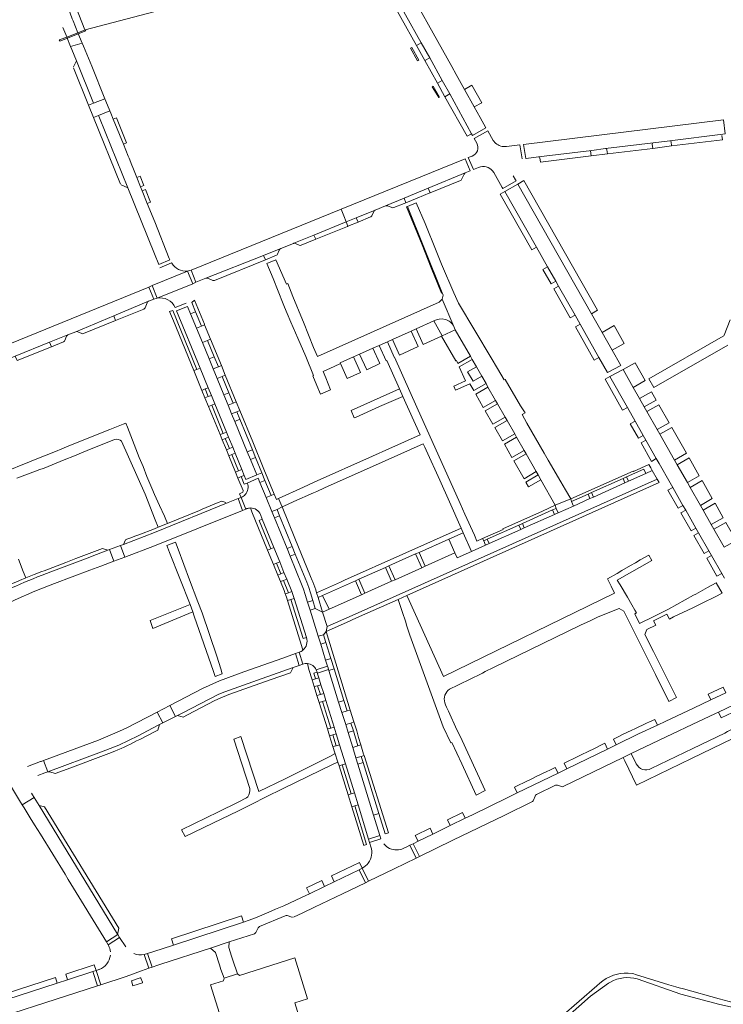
# Model space of a CAD drawing. Header units: metres. Extents: x 166325 to 190320, y 381923 to 404576.
# Tile 760 of 1056: x 175951 to 176207, y 395714 to 396072. Entities that reach past the tile are written whole.
import ezdxf

# ---------------------------------------------------------------- set-up
doc = ezdxf.new("R2010")
doc.units = ezdxf.units.M
for name, color, linetype, lineweight in [('B-WE-VH-VERHARDING_ASFALT-GV', 8, 'Continuous', 18), ('B-WE-VH-VERHARDING_BETONSTRAATSTEEN-GV', 8, 'Continuous', 18), ('B-WE-VH-VERHARDING_GESLOTEN-GV', 8, 'Continuous', 18), ('B-WE-VH-VERHARDING_HALFVERHARDING-GV', 8, 'Continuous', 18), ('B-WE-VH-VERHARDING_STRAATBAKSTEEN-GV', 8, 'Continuous', 18)]:
    doc.layers.add(name, color=color, linetype=linetype, lineweight=lineweight)

msp = doc.modelspace()

# ---------------------------------------------------------------- linework, layer by layer
at = {"layer": 'B-WE-VH-VERHARDING_ASFALT-GV', "flags": 128}
msp.add_lwpolyline([(176006.844, 396080.504), (175996.864, 396080.421), (175996.835, 396084.02), (175996.725, 396084.019), (175984.384, 396083.94), (175979.866, 396079.557), (175971.396, 396076.333), (175974.691, 396068.039), (175974.723, 396067.959), (175974.833, 396068.01), (175997.438, 396073.939), (176006.697, 396076.368)], close=True, dxfattribs=at)
at = {"layer": 'B-WE-VH-VERHARDING_BETONSTRAATSTEEN-GV', "flags": 128}
for points in [[(175976.019, 396040.657), (175977.823, 396041.375), (175971.578, 396056.782), (175970.585, 396054.577)], [(175970.577, 396054.185), (175976.019, 396040.657)], [(175990.275, 396010.659), (175979.986, 396036.04), (175979.648, 396036.873), (175977.832, 396036.15), (175987.577, 396011.926)], [(176206.363, 396030.056), (176187.149, 396027.701)], [(176181.089, 396027.001), (176163.798, 396024.862)], [(176180.917, 396024.942), (176180.701, 396026.48)], [(176187.593, 396027.318), (176187.777, 396025.808), (176206.25, 396028.064)], [(176206.25, 396028.064), (176206.01, 396029.572)], [(176158.359, 396024.03), (176158.434, 396024.017), (176158.784, 396024.214), (176139.444, 396021.877)], [(176139.905, 396021.495), (176140.093, 396019.945), (176158.55, 396022.206), (176158.359, 396024.03)], [(176164.259, 396024.469), (176164.44, 396022.958), (176180.917, 396024.942)], [(176111.508, 396013.655), (176112.412, 396015.616), (176112.829, 396016.056), (176099.307, 396010.457), (176100.067, 396008.762), (176111.069, 396013.226)], [(175987.851, 396011.649), (175990.275, 396010.659)], [(176090.606, 396006.854), (176083.888, 396004.072)], [(176086.832, 396003.404), (176090.579, 396004.926), (176091.259, 396005.201), (176090.606, 396006.854)], [(176080.124, 396002.506), (176073.258, 395999.713), (176073.897, 395998.163), (176078.463, 396000.023), (176078.562, 396000.063), (176078.91, 396000.467)], [(176078.91, 396000.467), (176079.58, 396001.959)], [(176084.666, 396004.049), (176086.169, 396003.415)], [(176058.516, 395991.9), (176057.876, 395993.455), (176050.588, 395990.49), (176051.217, 395990.407), (176052.526, 395989.782)], [(176053.177, 395989.734), (176058.516, 395991.9)], [(176045.805, 395988.545), (176039.585, 395986.085), (176040.217, 395984.477), (176040.28, 395984.503), (176044.212, 395986.098)], [(176044.674, 395986.562), (176045.258, 395988.018)], [(176040.217, 395984.477), (176039.585, 395986.085), (176018.579, 395977.778)], [(176021.8, 395976.96), (176040.217, 395984.477)], [(176108.701, 395960.289), (176104.407, 395970.148), (176103.291, 395969.076), (176059.14, 395949.351), (176057.723, 395952.585), (176054.021, 395961.843), (176053.673, 395962.698), (176050.223, 395971.173), (176048.338, 395975.804), (176047.879, 395975.607), (176044.068, 395984.474), (176040.747, 395983.13), (176042.996, 395977.71), (176044.819, 395973.074), (176046.631, 395968.464), (176047.169, 395967.222), (176048.158, 395964.935), (176049.528, 395961.771), (176052.006, 395956.045), (176054.922, 395949.308), (176057.742, 395942.425), (176057.518, 395942.347), (176058.953, 395938.75), (176060.253, 395935.697), (176063.938, 395937.259), (176062.151, 395941.608), (176061.195, 395943.936), (176065.264, 395945.756), (176067.532, 395946.782)], [(176019.361, 395977.762), (176021.177, 395976.974)], [(175997.801, 395969.407), (175985.17, 395964.124), (175985.845, 395962.4), (175996.078, 395966.566)], [(175996.528, 395967.026), (175997.255, 395968.853)], [(175985.845, 395962.4), (175985.17, 395964.124), (175971.35, 395958.345)], [(175974.146, 395957.637), (175985.845, 395962.4)], [(176067.532, 395946.782), (176067.39, 395947.043), (176072.198, 395949.224), (176074.47, 395950.206), (176079.277, 395952.348), (176081.552, 395953.342), (176084.535, 395954.683), (176086.372, 395955.483), (176093.207, 395958.578), (176095.015, 395959.39), (176101.429, 395962.245)], [(176209.067, 395962.686), (176206.902, 395957.104), (176206.749, 395956.874), (176206.534, 395956.684), (176179.44, 395941.205), (176181.261, 395938.063), (176208.143, 395953.483)], [(175972.138, 395958.341), (175973.562, 395957.672)], [(175968.519, 395957.193), (175961.869, 395954.493), (175962.494, 395952.901), (175966.967, 395954.714)], [(175967.423, 395955.171), (175968.014, 395956.681)], [(175989.912, 395882.932), (175989.41, 395882.741), (175988.722, 395881.084), (175999.99, 395885.344), (176026.722, 395896.263)], [(176025.914, 395896.292), (176024.401, 395896.799), (176023.076, 395896.254), (176017.263, 395893.863), (176016.251, 395893.447), (176004.692, 395888.692), (176001.338, 395887.312), (175999.959, 395886.745), (175994.252, 395884.579), (175993.182, 395884.173), (175990.974, 395883.335), (175989.912, 395882.932)], [(175978.908, 395877.373), (175983.047, 395878.938), (175981.104, 395879.59), (175971.432, 395875.919), (175967.767, 395874.528), (175959.864, 395871.529), (175958.992, 395871.198), (175956.309, 395870.18), (175953.17, 395868.873), (175950.965, 395867.955), (175950.174, 395867.625), (175948.029, 395866.732), (175942.098, 395863.973), (175936.214, 395861.114), (175932.259, 395859.286), (175925.337, 395856.086), (175925.974, 395854.827), (175937.07, 395860.118)], [(175962.348, 395871.112), (175974.892, 395875.855), (175978.908, 395877.373)], [(176182.258, 395839.98), (176181.164, 395842.169), (176178.1, 395848.302), (176178.72, 395850.16), (176182.068, 395851.698), (176181.242, 395853.356), (176186.038, 395855.736), (176186.955, 395853.959), (176188.496, 395854.712), (176195.429, 395858.091), (176199.076, 395859.839), (176203.546, 395861.982), (176206.158, 395863.326), (176204, 395867.091), (176200.862, 395865.45), (176196.607, 395863.047), (176195.767, 395862.574), (176186.595, 395857.499), (176181.351, 395854.933), (176176.159, 395852.306), (176174.359, 395855.864), (176174.972, 395856.174), (176174.388, 395857.224), (176173.35, 395859.089), (176171.751, 395861.907), (176169.094, 395866.37), (176168.033, 395868.077), (176180.568, 395875.26), (176179.458, 395877.196), (176176.362, 395875.422), (176174.617, 395874.409), (176172.872, 395873.396), (176169.742, 395871.59), (176167.974, 395870.557), (176164.497, 395868.583), (176165.765, 395865.95), (176167.065, 395863.367), (176104.978, 395833.051), (176096.397, 395851.813), (176092.444, 395860.664), (176091.626, 395862.488), (176088.453, 395861.01), (176090.022, 395856.327), (176091.101, 395853.15), (176091.646, 395851.369), (176092.658, 395848.055), (176104.752, 395814.81), (176107.576, 395808.939), (176107.948, 395809.124), (176111.547, 395801.399), (176116.774, 395789.999), (176120.061, 395791.647), (176110.914, 395811.429), (176109.819, 395813.762), (176106.696, 395820.451)], [(176123.055, 395836.37), (176154.704, 395851.697), (176158.14, 395853.329), (176161.154, 395854.815), (176168.719, 395857.762), (176170.429, 395856.782), (176181.881, 395833.839), (176186.718, 395824.039), (176189.526, 395825.405), (176186.223, 395832.044), (176183.079, 395838.337), (176182.258, 395839.98)], [(176001.829, 395815.621), (176001.074, 395815.234), (175994.049, 395811.546), (175986.948, 395808.194), (175983.86, 395806.888), (175980.73, 395805.688), (175961.241, 395798.488), (175961.627, 395798.486), (175961.914, 395798.446), (175963.927, 395797.866), (175968.187, 395799.448), (175983.341, 395805.072), (175985.501, 395805.931)], [(175994.581, 395810.249), (176000.431, 395813.195), (176001.189, 395813.589), (176001.829, 395815.621)]]:
    msp.add_lwpolyline(points, dxfattribs=at)
for points in [[(175983.742, 396038.553), (175982.312, 396042.094), (175981.946, 396042.998), (175977.823, 396041.375), (175976.019, 396040.657), (175977.832, 396036.15), (175979.648, 396036.873)], [(176100.016, 396008.741), (176100.067, 396008.762), (176099.307, 396010.457), (176094.43, 396008.437), (176090.606, 396006.854), (176091.259, 396005.201), (176095.332, 396006.847)], [(176098.237, 395997.599), (176095.045, 396005.195), (176091.791, 396003.852), (176104.451, 395972.407), (176104.78, 395971.59), (176104.407, 395970.148), (176108.701, 395960.289), (176109.209, 395958.988), (176114.682, 395949.472), (176115.379, 395948.242), (176116.911, 395945.582), (176118.866, 395942.202), (176120.361, 395939.489), (176121.072, 395938.253), (176123.838, 395933.395), (176124.544, 395932.154), (176127.297, 395927.303), (176127.99, 395926.096), (176130.768, 395921.235), (176131.472, 395920.021), (176134.247, 395915.153), (176134.93, 395913.958), (176138.6, 395907.504), (176139.294, 395906.3), (176140.272, 395904.587), (176145.528, 395895.362), (176151.131, 395897.575), (176149.219, 395900.878), (176147.554, 395903.77), (176142.96, 395911.656), (176141.486, 395914.218), (176135.208, 395925.171), (176133.457, 395928.236), (176134.561, 395928.838), (176132.868, 395931.383), (176127.263, 395941.018), (176126.917, 395940.817), (176124.488, 395944.987), (176122.239, 395948.85), (176110.324, 395968.763), (176108.665, 395972.452), (176104.245, 395982.935), (176102.307, 395987.692)], [(176104.451, 395972.407), (176091.791, 396003.852), (176091.536, 396003.746), (176097.154, 395989.847), (176100.453, 395981.583), (176104.161, 395972.292)], [(176070.048, 395996.599), (176070.216, 395996.667), (176069.587, 395998.219), (176057.876, 395993.455), (176058.516, 395991.9), (176058.583, 395991.927)], [(176073.897, 395998.163), (176073.258, 395999.713), (176069.587, 395998.219), (176070.216, 395996.667)], [(176112.657, 395892.095), (176110.932, 395895.953), (176095.295, 395930.883), (176092.72, 395936.655), (176087.142, 395949.108), (176087.047, 395949.067), (176084.535, 395954.683), (176081.552, 395953.342), (176084.083, 395947.738), (176084.339, 395947.853), (176088.881, 395937.604), (176090.121, 395934.863), (176096.389, 395920.877), (176085.032, 395915.758), (176079.163, 395913.128), (176057.981, 395903.637), (176054.13, 395901.917), (176045.012, 395897.752), (176046.326, 395894.686), (176048.254, 395895.551), (176050.613, 395896.611), (176057.737, 395899.809), (176058.936, 395900.347), (176061.699, 395901.585), (176083.742, 395911.461), (176097.59, 395917.665), (176098.179, 395916.351), (176098.667, 395915.263), (176103.534, 395904.405), (176107.04, 395896.583), (176111.336, 395886.999), (176112.084, 395885.322), (176115.147, 395878.501), (176120.214, 395880.758), (176119.573, 395882.349), (176119.144, 395883.175), (176117.081, 395882.249), (176116.125, 395884.385)], [(175962.494, 395952.901), (175961.869, 395954.493), (175949.412, 395949.436), (175950.057, 395947.859)], [(176090.121, 395934.863), (176088.881, 395937.604), (176071.36, 395929.749), (176072.535, 395927.003), (176072.994, 395927.209), (176081.703, 395931.121)], [(176028.381, 395916.36), (176027.191, 395915.865), (176026.063, 395915.409), (176026.951, 395913.253), (176028.077, 395913.742), (176029.25, 395914.221)], [(176031.669, 395908.305), (176030.495, 395907.825), (176029.392, 395907.329), (176030.281, 395905.173), (176031.375, 395905.694), (176032.553, 395906.164)], [(175989.168, 395876.485), (175987.595, 395880.658), (175983.643, 395879.164), (175985.216, 395874.994)], [(176043.346, 395879.898), (176042.188, 395879.424), (176041.016, 395879.039), (176043.158, 395873.799), (176044.303, 395874.258), (176045.427, 395874.713)], [(176046.99, 395870.86), (176045.867, 395870.404), (176044.752, 395869.902), (176045.696, 395867.595), (176046.845, 395868.018), (176048.024, 395868.494)], [(176049.848, 395863.977), (176048.668, 395863.5), (176047.472, 395863.156), (176047.595, 395862.83), (176048.049, 395861.49), (176048.293, 395860.709), (176049.454, 395861.05), (176050.664, 395861.431)], [(176063.014, 395836.175), (176062.805, 395836.85), (176058.699, 395835.471), (176058.892, 395834.93), (176058.996, 395834.657), (176059.12, 395834.271), (176063.19, 395835.608)], [(176026.994, 395826.523), (176042.024, 395831.837), (176049.39, 395834.443), (176050.268, 395836.357), (176039.113, 395832.395), (176025.526, 395827.546), (176023.328, 395826.638), (176009.973, 395819.794), (176008.367, 395818.971), (176010.338, 395818.349), (176011.929, 395819.177), (176021.836, 395824.332), (176023.769, 395825.21)], [(176059.646, 395832.627), (176058.458, 395832.247), (176057.185, 395831.908), (176057.948, 395829.459), (176059.207, 395829.733), (176060.412, 395830.117)], [(176061.441, 395826.891), (176060.235, 395826.507), (176058.964, 395826.2), (176059.772, 395823.606), (176060.987, 395824.008), (176062.192, 395824.382)], [(176005.473, 395822.528), (176000.938, 395820.168), (176002.981, 395816.211), (176007.6, 395818.578)], [(176071.079, 395820.897), (176069.918, 395820.578), (176068.015, 395820.011), (176069.389, 395815.592), (176071.286, 395816.184), (176072.388, 395816.67)], [(176065.203, 395814.699), (176063.997, 395814.324), (176062.754, 395814.04), (176063.547, 395811.497), (176064.752, 395811.842), (176065.94, 395812.214)], [(176067.18, 395808.266), (176065.992, 395807.893), (176064.758, 395807.611), (176065.445, 395805.406), (176066.554, 395802.015), (176066.981, 395800.646), (176068.095, 395801.047), (176069.286, 395801.416)], [(176074.879, 395808.203), (176073.837, 395807.899), (176071.997, 395807.285), (176073.127, 395803.484), (176075.021, 395804.055), (176076.064, 395804.404), (176075.912, 395804.888)], [(176072.576, 395790.782), (176071.386, 395790.414), (176070.283, 395790.048), (176071.625, 395785.74), (176072.738, 395786.071), (176073.897, 395786.425)], [(175958.086, 395786.219), (175986.516, 395739.495), (175986.591, 395739.809), (175987.038, 395741.68), (175959.957, 395785.772)], [(176078.072, 395772.821), (176082.204, 395774.1), (176081.815, 395775.32), (176077.723, 395774.047)], [(176095.037, 395767.101), (176096.174, 395767.673), (176093.913, 395772.356), (176092.743, 395771.814)], [(176074.286, 395762.842), (176076.561, 395758.177), (176077.707, 395758.704), (176075.394, 395763.418)], [(175982.616, 395736.444), (175983.115, 395735.616), (175987.298, 395738.297), (175986.605, 395739.349), (175982.465, 395736.694)], [(176023.563, 395728.299), (176024.099, 395726.698), (176025.225, 395723.515), (176030.145, 395725.035), (176028.386, 395730.005), (176027.889, 395731.482), (176026.924, 395734.68), (176027.096, 395736.637), (176020.25, 395734.422), (176022.107, 395732.859)], [(175997.894, 395727.077), (175999.097, 395727.5), (175997.461, 395732.443), (175996.258, 395732.058)], [(176025.536, 395704.512), (176026.451, 395701.624), (176027.795, 395697.384), (176028.08, 395696.485), (176032.795, 395697.975), (176033.435, 395696.06), (176031.175, 395691.385), (176041.493, 395686.348), (176044.05, 395685.099), (176044.11, 395685.07), (176052.554, 395702.44), (176053.16, 395703.686), (176053.845, 395705.095), (176050.95, 395714.52), (176055.56, 395716.005), (176050.915, 395730.84), (176030.855, 395724.495), (176030.145, 395725.035), (176025.225, 395723.515), (176025.01, 395722.535), (176020.3, 395721.03)], [(175978.751, 395726.281), (175977.55, 395725.873), (175979.203, 395720.738), (175980.416, 395721.111)], [(175992.128, 395720.754), (175995.618, 395721.796), (175995.552, 395721.992), (175994.98, 395723.471), (175994.912, 395723.647), (175994.73, 395723.588), (175991.555, 395722.562), (175991.58, 395722.481)]]:
    msp.add_lwpolyline(points, close=True, dxfattribs=at)
at = {"layer": 'B-WE-VH-VERHARDING_BETONSTRAATSTEEN-GV'}
for points in [[(176139.444, 396021.877, -0.3949951), (176139.905, 396021.495)], [(176111.069, 396013.226, 0.1889416), (176111.508, 396013.655)], [(176079.58, 396001.959, -0.2007343), (176080.124, 396002.506)], [(176083.888, 396004.072, -0.1632484), (176084.666, 396004.049)], [(176086.169, 396003.415, 0.2006234), (176086.832, 396003.404)], [(176045.258, 395988.018, -0.1769168), (176045.805, 395988.545)], [(176052.526, 395989.782, 0.230408), (176053.177, 395989.734)], [(176044.212, 395986.098, 0.1727854), (176044.674, 395986.562)], [(176018.579, 395977.778, -0.1738927), (176019.361, 395977.762)], [(176021.177, 395976.974, 0.1926274), (176021.8, 395976.96)], [(175997.255, 395968.853, -0.1945484), (175997.801, 395969.407)], [(175996.078, 395966.566, 0.1956049), (175996.528, 395967.026)], [(176101.429, 395962.245, -0.4241088), (176108.701, 395960.289)], [(175971.35, 395958.345, -0.1649705), (175972.138, 395958.341)], [(175966.967, 395954.714, 0.2004392), (175967.423, 395955.171)], [(175968.014, 395956.681, -0.1897716), (175968.519, 395957.193)], [(175973.562, 395957.672, 0.2072686), (175974.146, 395957.637)], [(176107.098, 395828.477, 0.0083153), (176123.055, 395836.37)], [(176105.379, 395823.522, -0.3174128), (176107.098, 395828.477)], [(176106.696, 395820.451, -0.0277429), (176105.379, 395823.522)], [(175985.501, 395805.931, 0.0268708), (175994.581, 395810.249)]]:
    msp.add_lwpolyline(points, format="xyb", dxfattribs=at)
at = {"layer": 'B-WE-VH-VERHARDING_GESLOTEN-GV', "flags": 128}
for points in [[(175988.021, 395918.535), (175996.551, 395899.364), (176000.256, 395890.052), (176001.338, 395887.312), (176004.692, 395888.692), (176003.817, 395890.767), (176003.548, 395891.358), (176001.783, 395895.238), (176000.007, 395899.146), (175999.025, 395901.475), (175997.227, 395905.771), (175995.8, 395909.4), (175994.383, 395912.647), (175990.105, 395923.684), (175989.495, 395925.119), (175988.612, 395924.771), (175983.743, 395922.786), (175968.894, 395916.882), (175966.288, 395915.81), (175964.002, 395914.837), (175960.63, 395913.476), (175959.677, 395913.094), (175939.742, 395905.112)], [(175970.959, 395913.307), (175973.445, 395914.342), (175975.548, 395915.163), (175985.47, 395919.229)], [(175949.997, 395905.086), (175957.686, 395908.004), (175957.994, 395908.121), (175959.85, 395908.825), (175967.131, 395911.762), (175970.959, 395913.307)], [(175950.965, 395867.955), (175953.17, 395868.873), (175952.26, 395871.202), (175950.537, 395875.732)], [(176066.554, 395802.015), (176065.445, 395805.406), (176065.554, 395805.056), (176063.597, 395804.074), (176047.362, 395795.894), (176037.827, 395791.344), (176031.347, 395811.336), (176028.826, 395810.36), (176034.595, 395792.423)], [(176033.838, 395789.353), (176033.328, 395788.956), (176030.287, 395787.454), (176023.16, 395783.946), (176009.808, 395777.403), (176011.062, 395774.96), (176024.466, 395781.327), (176030.195, 395784.199), (176035.516, 395786.866), (176040.276, 395789.252), (176046.672, 395792.447), (176064.891, 395801.238), (176066.554, 395802.015)]]:
    msp.add_lwpolyline(points, dxfattribs=at)
at = {"layer": 'B-WE-VH-VERHARDING_GESLOTEN-GV'}
for points in [[(175985.47, 395919.229, -0.2555486), (175988.021, 395918.535)], [(176034.595, 395792.423, -0.1728935), (176033.838, 395789.353)]]:
    msp.add_lwpolyline(points, format="xyb", dxfattribs=at)
at = {"layer": 'B-WE-VH-VERHARDING_GESLOTEN-GV', "flags": 128}
for points in [[(176015.73, 395860.25), (176012.676, 395868.223), (176008.564, 395879.363), (176007.623, 395881.911), (176004.483, 395880.619), (176004.685, 395880.019), (176005.437, 395878.123), (176012.951, 395859.185), (176013.864, 395856.567), (176014.394, 395855.057), (176021.382, 395834.953), (176022.039, 395833.064), (176024.582, 395834.113), (176024.027, 395835.873), (176022.56, 395840.526), (176017.294, 395856.168)], [(176012.951, 395859.185), (175998.432, 395853.372), (175999.403, 395850.539), (176013.864, 395856.567)]]:
    msp.add_lwpolyline(points, close=True, dxfattribs=at)
at = {"layer": 'B-WE-VH-VERHARDING_HALFVERHARDING-GV', "flags": 128}
for points in [[(176164.024, 395723.362), (176162.81, 395722.585), (176161.679, 395721.693), (176160.64, 395720.695), (176147.723, 395709.549), (176142.256, 395704.77), (176139.428, 395702.061)], [(176140.8, 395700.739), (176140.893, 395700.851), (176143.49, 395703.611), (176144.54, 395704.727), (176158.279, 395716.916), (176164.84, 395721.623), (176165.615, 395722.094), (176166.715, 395722.642), (176167.864, 395723.079), (176169.051, 395723.401), (176170.263, 395723.606), (176171.564, 395723.692), (176172.792, 395723.648), (176174.01, 395723.485), (176175.207, 395723.203), (176191.122, 395717.649), (176205.276, 395713.984), (176217.929, 395711.158)], [(176219.558, 395712.098), (176205.016, 395715.93), (176192.08, 395719.584), (176190.57, 395720.011), (176189.34, 395720.358), (176186.7, 395721.104), (176174.618, 395724.879), (176174.102, 395725.04), (176173.388, 395725.159), (176171.953, 395725.291), (176170.513, 395725.283), (176169.079, 395725.132), (176167.668, 395724.843), (176166.65, 395724.541), (176165.308, 395724.016), (176164.024, 395723.362)]]:
    msp.add_lwpolyline(points, dxfattribs=at)
at = {"layer": 'B-WE-VH-VERHARDING_STRAATBAKSTEEN-GV', "flags": 128}
for points in [[(176085.472, 396083.7), (176083.715, 396082.746), (176095.087, 396062.327), (176096.853, 396063.287)], [(175974.99, 396067.605), (175974.833, 396068.01), (175974.723, 396067.959), (175974.497, 396067.854), (175973.505, 396067.473), (175972.164, 396066.958), (175968.088, 396065.392), (175965.752, 396064.495), (175965.392, 396064.41), (175965.544, 396064.049), (175965.633, 396063.837)], [(175972.164, 396066.958), (175968.088, 396065.392), (175969.468, 396061.987), (175973.744, 396063.127)], [(175981.946, 396042.998), (175977.153, 396054.863), (175974.183, 396062.063), (175973.744, 396063.127), (175969.468, 396061.987), (175969.94, 396060.822), (175971.578, 396056.782), (175977.823, 396041.375)], [(176096.853, 396063.287), (176095.087, 396062.327), (176098.157, 396056.809), (176099.909, 396057.775)], [(176093.395, 396061.606), (176092.907, 396061.375), (176095.515, 396056.752), (176095.959, 396056.996)], [(176099.909, 396057.775), (176098.157, 396056.809), (176102.726, 396048.629), (176104.456, 396049.569)], [(176104.456, 396049.569), (176102.726, 396048.629), (176105.44, 396043.719), (176107.174, 396044.701)], [(176115.172, 396047.869), (176112.554, 396046.388), (176116.105, 396040.056), (176118.79, 396041.544)], [(176101.216, 396047.542), (176100.858, 396047.349), (176103.176, 396043.416), (176103.421, 396043.578)], [(176107.174, 396044.701), (176105.44, 396043.719), (176113.461, 396029.342), (176115.127, 396030.283)], [(175992.057, 396017.974), (175991.7, 396018.858), (175990.697, 396021.339), (175990.394, 396022.088), (175988.642, 396026.424), (175984.976, 396035.499), (175984.088, 396037.697), (175983.742, 396038.553), (175979.648, 396036.873), (175979.986, 396036.04), (175990.275, 396010.659), (175999.999, 395986.634), (176001.531, 395982.748), (176005.572, 395984.483), (176005.34, 395984.964), (176000.071, 395998.217), (175997.332, 396004.915), (175995.472, 396009.519), (175994.901, 396010.932), (175993.535, 396014.314)], [(175986.116, 396036.012), (175984.976, 396035.499), (175988.642, 396026.424), (175989.78, 396026.961)], [(176206.59, 396035.284), (176133.929, 396026.391), (176134.767, 396021.262), (176134.919, 396021.282), (176139.444, 396021.877), (176158.784, 396024.214), (176163.798, 396024.862), (176181.089, 396027.001), (176187.149, 396027.701), (176206.363, 396030.056), (176207.215, 396030.172)], [(176099.307, 396010.457), (176112.829, 396016.056), (176114.604, 396016.755), (176112.738, 396021.093), (176067.779, 396002.826), (176068.697, 396000.485), (176069.587, 395998.219), (176073.258, 395999.713), (176080.124, 396002.506), (176083.888, 396004.072), (176090.606, 396006.854), (176094.43, 396008.437)], [(175994.708, 396014.788), (175993.535, 396014.314), (175994.901, 396010.932), (175996.077, 396011.408)], [(176131.975, 396011.992), (176127.136, 396009.223), (176138.672, 395989.078), (176142.744, 395981.91), (176145.728, 395976.67), (176146.698, 395974.944), (176152.684, 395964.364), (176154.578, 395961.035), (176161.375, 395949.03), (176164.523, 395943.497), (176169.272, 395946.121), (176169.149, 395946.331), (176166.131, 395951.694), (176162.54, 395958.104), (176158.697, 395964.87)], [(176134.135, 396013.234), (176131.975, 396011.992), (176158.697, 395964.87), (176160.867, 395966.156)], [(175996.649, 396009.995), (175995.472, 396009.519), (175997.332, 396004.915), (175998.512, 396005.392)], [(176127.136, 396009.223), (176125.492, 396008.264), (176136.955, 395988.13), (176138.672, 395989.078)], [(176039.585, 395986.085), (176045.805, 395988.545), (176050.439, 395990.429), (176050.588, 395990.49), (176057.876, 395993.455), (176069.587, 395998.219), (176068.697, 396000.485), (176067.779, 396002.826), (176013.228, 395980.661), (176014.958, 395976.288), (176018.579, 395977.778)], [(176013.824, 395975.687), (176011.948, 395980.354), (175999.143, 395975.149), (176000.881, 395970.503)], [(176013.228, 395980.661), (176012.288, 395980.436), (176011.948, 395980.354), (176013.824, 395975.687), (176014.958, 395976.288)], [(176142.744, 395981.91), (176141.027, 395980.891), (176143.971, 395975.707), (176145.728, 395976.67)], [(175936.297, 395944.128), (175938.809, 395945.132), (175949.412, 395949.436), (175961.869, 395954.493), (175968.519, 395957.193), (175971.35, 395958.345), (175985.17, 395964.124), (175997.801, 395969.407), (175999.681, 395970.162), (175997.944, 395974.534), (175941.31, 395951.523), (175934.029, 395948.563), (175935.876, 395943.961), (175935.927, 395943.98)], [(175999.143, 395975.149), (175998.158, 395974.644), (175997.944, 395974.534), (175999.681, 395970.162), (176000.881, 395970.503)], [(176146.698, 395974.944), (176144.968, 395973.949), (176150.942, 395963.392), (176152.684, 395964.364)], [(176014.483, 395969.755), (176013.464, 395969.004), (176014.878, 395965.606), (176017.036, 395960.371), (176018.169, 395960.85), (176018.091, 395961.04)], [(176006.603, 395966.07), (176005.431, 395965.649), (176006.827, 395962.295), (176014.23, 395944.249), (176015.385, 395944.649)], [(176022.719, 395941.347), (176021.277, 395944.797), (176019.767, 395948.501), (176017.34, 395954.426), (176015.217, 395959.616), (176013.038, 395964.874), (176011.931, 395967.559), (176007.997, 395965.918), (176016.542, 395945.124), (176019.494, 395938.002), (176020.606, 395935.221), (176021.917, 395932.098), (176026.075, 395921.897), (176026.85, 395920.042), (176028.381, 395916.36), (176029.25, 395914.221), (176031.669, 395908.305), (176032.553, 395906.164), (176033.143, 395904.685), (176037.069, 395906.371), (176034.808, 395911.911), (176033.635, 395914.689), (176029.089, 395925.751), (176027.958, 395928.525), (176026.67, 395931.669), (176025.151, 395935.387)], [(176014.878, 395965.606), (176013.038, 395964.874), (176015.217, 395959.616), (176017.036, 395960.371)], [(176101.429, 395962.245), (176095.015, 395959.39), (176097.56, 395953.743), (176104.2, 395956.746), (176104.436, 395956.853)], [(176018.169, 395960.85), (176017.036, 395960.371), (176015.217, 395959.616), (176017.34, 395954.426), (176019.19, 395955.185), (176020.309, 395955.636)], [(176093.207, 395958.578), (176086.372, 395955.483), (176088.884, 395949.867), (176095.752, 395952.931)], [(176109.209, 395958.988), (176104.436, 395956.853), (176104.2, 395956.746), (176109.339, 395947.763), (176109.609, 395947.884), (176110.081, 395946.831), (176114.682, 395949.472)], [(176154.578, 395961.035), (176152.849, 395960.064), (176159.667, 395947.997), (176161.375, 395949.03)], [(176166.86, 395960.563), (176162.54, 395958.104), (176166.131, 395951.694), (176170.486, 395954.079)], [(176019.19, 395955.185), (176017.34, 395954.426), (176019.767, 395948.501), (176021.618, 395949.259)], [(176020.309, 395955.636), (176019.19, 395955.185), (176021.618, 395949.259), (176023.143, 395945.559), (176024.252, 395946.028)], [(176079.277, 395952.348), (176074.47, 395950.206), (176077.034, 395944.533), (176081.808, 395946.744)], [(176072.198, 395949.224), (176067.39, 395947.043), (176067.532, 395946.782), (176069.946, 395941.34), (176074.762, 395943.551)], [(176116.911, 395945.582), (176115.379, 395948.242), (176110.663, 395945.533), (176112.936, 395940.462), (176108.675, 395938.552), (176109.308, 395937.139), (176114.47, 395939.453), (176115.912, 395936.926), (176120.361, 395939.489), (176118.866, 395942.202), (176115.65, 395940.342), (176113.695, 395943.722)], [(176016.542, 395945.124), (176015.385, 395944.649), (176014.23, 395944.249), (176017.18, 395936.967), (176018.318, 395937.532), (176019.494, 395938.002)], [(176024.252, 395946.028), (176023.143, 395945.559), (176021.277, 395944.797), (176022.719, 395941.347), (176024.558, 395942.098), (176025.682, 395942.542)], [(176174.499, 395947.042), (176170.159, 395944.607), (176173.814, 395938.111), (176178.169, 395940.573)], [(176024.558, 395942.098), (176022.719, 395941.347), (176025.151, 395935.387), (176026.99, 395936.137)], [(176025.682, 395942.542), (176024.558, 395942.098), (176026.99, 395936.137), (176028.505, 395932.43), (176029.633, 395932.914)], [(176165.341, 395942.011), (176163.608, 395941.05), (176169.969, 395929.802), (176171.736, 395930.765)], [(176018.318, 395937.532), (176017.18, 395936.967), (176018.277, 395934.305), (176019.429, 395934.75)], [(176121.072, 395938.253), (176116.619, 395935.688), (176119.375, 395930.859), (176123.838, 395933.395)], [(176020.606, 395935.221), (176019.429, 395934.75), (176018.277, 395934.305), (176019.57, 395931.168), (176020.741, 395931.618), (176021.917, 395932.098)], [(176180.462, 395936.551), (176176.077, 395934.117), (176177.818, 395931.052), (176182.182, 395933.525)], [(176020.741, 395931.618), (176019.57, 395931.168), (176023.758, 395921.003), (176024.9, 395921.418)], [(176029.633, 395932.914), (176028.505, 395932.43), (176026.67, 395931.669), (176027.958, 395928.525), (176029.823, 395929.285), (176030.955, 395929.693)], [(176035.638, 395918.282), (176030.955, 395929.693), (176029.823, 395929.285), (176030.953, 395926.51), (176035.499, 395915.451), (176036.662, 395912.651), (176038.915, 395907.131), (176040.074, 395904.344), (176042.371, 395898.873), (176043.442, 395899.34), (176039.695, 395908.37)], [(176124.544, 395932.154), (176120.083, 395929.619), (176122.86, 395924.752), (176127.297, 395927.303)], [(176183.17, 395931.779), (176178.807, 395929.332), (176182.532, 395922.794), (176186.881, 395925.249)], [(176030.953, 395926.51), (176029.089, 395925.751), (176033.635, 395914.689), (176035.499, 395915.451)], [(176127.99, 395926.096), (176123.55, 395923.543), (176126.334, 395918.665), (176130.768, 395921.235)], [(176174.501, 395925.879), (176172.752, 395924.893), (176175.716, 395919.652), (176177.444, 395920.671)], [(176187.861, 395923.517), (176183.534, 395921.069), (176188.796, 395911.708), (176193.128, 395914.215)], [(176026.075, 395921.897), (176024.9, 395921.418), (176023.758, 395921.003), (176024.538, 395919.11), (176025.66, 395919.547), (176026.85, 395920.042)], [(176025.66, 395919.547), (176024.538, 395919.11), (176026.063, 395915.409), (176027.191, 395915.865)], [(176131.472, 395920.021), (176127.03, 395917.446), (176129.791, 395912.608), (176134.247, 395915.153)], [(176178.432, 395918.919), (176176.697, 395917.947), (176180.482, 395911.238), (176182.212, 395912.282)], [(176028.077, 395913.742), (176026.951, 395913.253), (176029.392, 395907.329), (176030.495, 395907.825)], [(176036.662, 395912.651), (176034.808, 395911.911), (176037.069, 395906.371), (176038.915, 395907.131)], [(176134.93, 395913.958), (176130.473, 395911.413), (176134.164, 395904.946), (176138.6, 395907.504)], [(176194.112, 395912.482), (176189.795, 395909.985), (176193.496, 395903.505), (176197.822, 395905.95)], [(176170.124, 395905.015), (176171.41, 395905.583), (176177.646, 395908.413), (176178.354, 395906.801), (176180.759, 395907.892), (176180.209, 395908.837), (176179.471, 395910.103), (176173.88, 395907.617), (176173.855, 395907.713), (176151.131, 395897.575), (176151.372, 395896.603), (176157.408, 395899.317), (176158.655, 395899.896)], [(176178.354, 395906.801), (176177.646, 395908.413), (176171.41, 395905.583), (176172.124, 395903.986)], [(176182.538, 395904.819), (176180.759, 395907.892), (176178.354, 395906.801), (176172.124, 395903.986), (176170.832, 395903.384), (176159.399, 395898.273), (176158.109, 395897.742), (176152.09, 395895.021), (176146.568, 395892.563), (176145.283, 395891.983), (176134.275, 395887.06), (176133.01, 395886.487), (176121.525, 395881.347), (176120.214, 395880.758), (176115.147, 395878.501), (176109.883, 395876.136), (176109.089, 395877.999), (176098.305, 395873.177), (176097.031, 395872.581), (176087.34, 395868.257), (176086.091, 395867.695), (176076.388, 395863.393), (176075.106, 395862.814), (176063.444, 395857.591), (176060.988, 395856.486), (176062.614, 395851.19), (176071.806, 395855.298)], [(176183.208, 395903.512), (176182.538, 395904.819), (176071.806, 395855.298), (176062.614, 395851.19), (176062.251, 395849.399), (176069.64, 395852.681), (176073.35, 395854.39), (176088.453, 395861.01), (176091.626, 395862.488)], [(176140.272, 395904.587), (176139.294, 395906.3), (176134.853, 395903.739), (176134.998, 395903.485), (176135.819, 395902.032)], [(176170.832, 395903.384), (176170.124, 395905.015), (176158.655, 395899.896), (176159.399, 395898.273)], [(176040.074, 395904.344), (176038.256, 395903.587), (176040.524, 395898.091), (176042.371, 395898.873)], [(176188.17, 395901.758), (176186.416, 395900.771), (176190.145, 395894.249), (176191.893, 395895.261)], [(176198.831, 395904.235), (176194.491, 395901.747), (176198.2, 395895.232), (176202.526, 395897.719)], [(175989.168, 395876.485), (175999.987, 395880.566), (176031.92, 395893.428), (176030.284, 395897.697), (176026.722, 395896.263), (175999.99, 395885.344), (175988.722, 395881.084), (175987.595, 395880.658)], [(176031.415, 395898.141), (176030.284, 395897.697), (176031.92, 395893.428), (176033.097, 395893.902)], [(176045.012, 395897.752), (176044.246, 395897.402), (176043.442, 395899.34), (176042.371, 395898.873), (176040.524, 395898.091), (176042.596, 395892.97), (176044.466, 395893.72), (176046.326, 395894.686)], [(176151.372, 395896.603), (176151.131, 395897.575), (176145.528, 395895.362), (176145.851, 395894.152), (176146.568, 395892.563), (176152.09, 395895.021)], [(176158.109, 395897.742), (176157.408, 395899.317), (176151.372, 395896.603), (176152.09, 395895.021)], [(176144.566, 395893.572), (176145.851, 395894.152), (176145.528, 395895.362), (176140.882, 395893.197), (176126.473, 395886.727), (176126.571, 395886.51), (176119.144, 395883.175), (176119.573, 395882.349), (176120.778, 395882.932), (176132.296, 395888.062), (176133.561, 395888.636)], [(176203.537, 395895.999), (176199.193, 395893.476), (176202.141, 395888.311), (176206.494, 395890.76)], [(176045.411, 395891.419), (176043.546, 395890.682), (176048.105, 395879.531), (176049.939, 395880.297)], [(176145.283, 395891.983), (176144.566, 395893.572), (176133.561, 395888.636), (176134.275, 395887.06)], [(176192.873, 395893.529), (176191.121, 395892.526), (176194.878, 395886.01), (176196.611, 395887.017)], [(176094.804, 395877.606), (176096.08, 395878.169), (176106.841, 395883.011), (176112.084, 395885.322), (176111.336, 395886.999), (176068.99, 395868.077), (176067.455, 395867.391), (176058.824, 395863.534), (176059.358, 395861.794), (176060.965, 395862.499), (176072.909, 395867.827), (176074.184, 395868.387), (176083.857, 395872.707), (176085.113, 395873.269)], [(176133.01, 395886.487), (176132.296, 395888.062), (176120.778, 395882.932), (176121.525, 395881.347)], [(176207.487, 395889.038), (176203.147, 395886.587), (176206.827, 395880.093), (176211.199, 395882.526)], [(176197.569, 395885.265), (176195.846, 395884.268), (176199.588, 395877.751), (176201.275, 395878.72)], [(176106.841, 395883.011), (176096.08, 395878.169), (176098.305, 395873.177), (176109.089, 395877.999)], [(176051.064, 395877.525), (176049.211, 395876.775), (176053.396, 395866.631), (176054.069, 395864.772), (176054.726, 395862.873), (176055.583, 395860.06), (176057.487, 395860.651), (176056.616, 395863.526), (176055.955, 395865.439), (176055.277, 395867.312)], [(176094.804, 395877.606), (176085.113, 395873.269), (176087.34, 395868.257), (176097.031, 395872.581)], [(176202.231, 395877.046), (176200.549, 395876.019), (176204.248, 395869.51), (176205.986, 395870.514)], [(176044.303, 395874.258), (176043.158, 395873.799), (176044.752, 395869.902), (176045.867, 395870.404)], [(176083.857, 395872.707), (176074.184, 395868.387), (176076.388, 395863.393), (176086.091, 395867.695)], [(176046.845, 395868.018), (176045.696, 395867.595), (176047.015, 395864.369), (176047.472, 395863.156), (176048.668, 395863.5)], [(176075.106, 395862.814), (176072.909, 395867.827), (176060.965, 395862.499), (176063.444, 395857.591)], [(176060.988, 395856.486), (176058.368, 395857.816), (176056.464, 395857.224), (176059.454, 395847.696), (176061.344, 395848.271), (176062.251, 395849.399), (176062.614, 395851.19)], [(176062.251, 395849.399), (176061.344, 395848.271), (176062.224, 395845.397), (176064.005, 395839.671), (176065.202, 395835.846), (176068.75, 395824.396), (176069.918, 395820.578), (176071.079, 395820.897)], [(176062.224, 395845.397), (176060.32, 395844.832), (176062.12, 395839.062), (176064.005, 395839.671)], [(176007.6, 395818.578), (176008.367, 395818.971), (176009.973, 395819.794), (176023.328, 395826.638), (176025.526, 395827.546), (176039.113, 395832.395), (176050.268, 395836.357), (176052.467, 395837.138), (176051.173, 395841.418), (176046.59, 395839.776), (176032.403, 395834.775), (176023.511, 395831.543), (176017.369, 395828.72), (176005.473, 395822.528)], [(176052.448, 395841.875), (176051.173, 395841.418), (176052.467, 395837.138), (176053.831, 395837.622)], [(176059.646, 395832.627), (176060.412, 395830.117), (176061.441, 395826.891), (176062.192, 395824.382), (176065.203, 395814.699), (176065.94, 395812.214), (176067.18, 395808.266), (176069.286, 395801.416), (176072.576, 395790.782), (176073.897, 395786.425), (176077.723, 395774.047), (176081.815, 395775.32), (176079.535, 395782.706), (176073.822, 395801.202), (176073.127, 395803.484), (176071.997, 395807.285), (176070.296, 395812.719), (176069.389, 395815.592), (176068.015, 395820.011), (176066.833, 395823.784), (176063.292, 395835.277), (176063.19, 395835.608), (176059.12, 395834.271), (176059.207, 395833.999)], [(176065.202, 395835.846), (176063.292, 395835.277), (176066.833, 395823.784), (176068.75, 395824.396)], [(176059.207, 395829.733), (176057.948, 395829.459), (176058.964, 395826.2), (176060.235, 395826.507)], [(176201.016, 395826.675), (176201.989, 395824.575), (176207.426, 395827.154), (176206.441, 395829.222)], [(176204.8, 395820.164), (176205.775, 395818.067), (176220.233, 395824.884), (176219.367, 395826.693), (176219.236, 395826.966), (176218.467, 395826.617)], [(176060.987, 395824.008), (176059.772, 395823.606), (176062.754, 395814.04), (176063.997, 395814.324)], [(175961.241, 395798.488), (175980.73, 395805.688), (175983.86, 395806.888), (175986.948, 395808.194), (175994.049, 395811.546), (176001.074, 395815.234), (176001.829, 395815.621), (176002.981, 395816.211), (176000.938, 395820.168), (175989.863, 395814.403), (175987.22, 395813.187), (175979.625, 395809.986), (175959.656, 395802.569)], [(176073.41, 395813.371), (176072.388, 395816.67), (176071.286, 395816.184), (176072.175, 395813.312), (176073.837, 395807.899), (176074.879, 395808.203), (176074.037, 395810.902)], [(176166.667, 395810.326), (176167.676, 395808.267), (176175.75, 395812.199), (176182.623, 395815.438), (176181.616, 395817.512), (176179.681, 395816.579), (176178.591, 395816.078), (176174.393, 395814.1), (176173.309, 395813.556), (176169.73, 395811.838), (176168.634, 395811.286)], [(176064.752, 395811.842), (176063.547, 395811.497), (176064.758, 395807.611), (176065.992, 395807.893)], [(176072.175, 395813.312), (176070.296, 395812.719), (176071.997, 395807.285), (176073.837, 395807.899)], [(176148.692, 395801.59), (176149.704, 395799.536), (176164.534, 395806.743), (176163.523, 395808.808), (176161.569, 395807.86), (176160.48, 395807.315), (176156.681, 395805.492), (176155.598, 395804.959), (176151.73, 395803.084), (176150.649, 395802.547)], [(176081.448, 395783.286), (176083.737, 395775.947), (176084.904, 395776.314), (176076.064, 395804.404), (176075.021, 395804.055), (176075.741, 395801.803)], [(176068.095, 395801.047), (176066.981, 395800.646), (176070.283, 395790.048), (176071.386, 395790.414)], [(176075.741, 395801.803), (176073.822, 395801.202), (176079.535, 395782.706), (176081.448, 395783.286)], [(176130.696, 395792.843), (176131.706, 395790.781), (176146.541, 395798.006), (176145.518, 395800.066), (176143.575, 395799.113), (176142.489, 395798.56), (176138.613, 395796.703), (176137.536, 395796.17), (176133.754, 395794.343), (176132.649, 395793.798)], [(175952.615, 395785.385), (175954.805, 395781.79), (175956.417, 395779.181), (175958.53, 395775.762), (175967.489, 395761.265), (175968.642, 395759.367), (175982.465, 395736.694), (175986.605, 395739.349), (175986.516, 395739.495), (175958.086, 395786.219), (175956.277, 395789.163), (175951.939, 395786.498)], [(176071.625, 395785.74), (176075.997, 395771.709), (176076.195, 395771.771), (176076.939, 395772.005), (176072.738, 395786.071)], [(176107.383, 395778.932), (176112.775, 395781.576), (176111.767, 395783.66), (176106.379, 395781.033)], [(176095.672, 395773.211), (176101.076, 395775.844), (176100.056, 395777.932), (176094.658, 395775.281)], [(176064.204, 395760.665), (176065.248, 395758.497), (176074.286, 395762.842), (176075.394, 395763.418), (176074.388, 395765.543)], [(176056.21, 395754.163), (176061.741, 395756.802), (176060.721, 395758.993), (176055.16, 395756.31)], [(176006.811, 395735.481), (176032.283, 395743.827), (176031.542, 395746.105), (176006.075, 395737.743)], [(175977.55, 395725.873), (175978.751, 395726.281), (175978.071, 395728.312), (175967.729, 395724.9), (175968.38, 395722.922)], [(175964.641, 395721.715), (175963.995, 395723.68), (175941.115, 395716.32), (175941.773, 395714.33)]]:
    msp.add_lwpolyline(points, close=True, dxfattribs=at)
for points in [[(176085.472, 396083.7), (176096.853, 396063.287), (176099.909, 396057.775), (176104.456, 396049.569), (176107.174, 396044.701), (176115.127, 396030.283), (176115.475, 396029.652), (176120.347, 396032.432), (176118.285, 396036.12), (176116.105, 396040.056), (176112.554, 396046.388), (176109.579, 396051.751), (176107.932, 396054.681), (176101.173, 396066.812), (176095.522, 396076.939)], [(175970.38, 396071.324), (175970.104, 396072), (175968.744, 396075.705), (175967.531, 396079.463)], [(175966.69, 396068.841), (175968.068, 396065.442), (175968.088, 396065.392), (175972.164, 396066.958), (175970.38, 396071.324)], [(176123.866, 396026.786), (176123.006, 396027.772), (176120.967, 396031.329), (176116.093, 396028.533), (176117.083, 396026.784)], [(176132.617, 396026.23), (176127.756, 396025.635)], [(176133.46, 396021.09), (176132.617, 396026.23)], [(176180.701, 396026.48), (176180.917, 396024.942), (176187.777, 396025.808), (176187.593, 396027.318)], [(176187.149, 396027.701), (176181.089, 396027.001)], [(176163.798, 396024.862), (176158.784, 396024.214), (176158.434, 396024.017), (176158.359, 396024.03), (176158.55, 396022.206), (176164.44, 396022.958), (176164.259, 396024.469)], [(176115.355, 396022.159), (176113.936, 396021.586), (176115.793, 396017.214), (176117.662, 396017.959), (176118.365, 396018.193)], [(176123.154, 396016.169), (176126.269, 396010.728), (176126.511, 396010.306), (176131.348, 396013.097), (176131.124, 396013.492), (176130.276, 396015.013)], [(176006.245, 395983.233), (176006.204, 395983.301), (176006.165, 395983.368), (176001.927, 395981.594)], [(175999.143, 395975.149), (176011.948, 395980.354)], [(176013.824, 395975.687), (176000.881, 395970.503)], [(176007.499, 395967.083), (176011.461, 395968.758)], [(176206.827, 395880.093), (176203.147, 395886.587), (176202.141, 395888.311), (176199.193, 395893.476), (176198.2, 395895.232), (176194.491, 395901.747), (176193.496, 395903.505), (176189.795, 395909.985), (176188.796, 395911.708), (176183.534, 395921.069), (176182.532, 395922.794), (176178.807, 395929.332), (176177.818, 395931.052), (176176.077, 395934.117), (176173.814, 395938.111), (176170.159, 395944.607), (176165.341, 395942.011), (176171.736, 395930.765), (176174.501, 395925.879), (176177.444, 395920.671), (176178.432, 395918.919), (176182.212, 395912.282), (176183.233, 395910.434), (176187.198, 395903.461), (176188.17, 395901.758), (176191.893, 395895.261), (176192.873, 395893.529), (176196.611, 395887.017), (176197.569, 395885.265), (176201.275, 395878.72), (176202.231, 395877.046), (176205.986, 395870.514), (176206.984, 395868.778)], [(176033.664, 395903.379), (176032.487, 395902.909), (176031.375, 395905.694), (176030.281, 395905.173)], [(176030.281, 395905.173), (176032.135, 395900.672), (176032.194, 395900.53), (176032.074, 395900.011), (176030.845, 395899.493), (176031.415, 395898.141), (176031.49, 395898.17)], [(176049.211, 395876.775), (176048.105, 395879.531), (176043.546, 395890.682), (176042.596, 395892.97), (176040.524, 395898.091), (176038.256, 395903.587), (176037.62, 395905.079), (176033.664, 395903.379)], [(176031.49, 395898.17), (176031.415, 395898.141), (176033.097, 395893.902), (176033.492, 395894.061)], [(176034.794, 395894.318), (176035.321, 395892.964), (176041.016, 395879.039), (176042.188, 395879.424), (176037.964, 395889.741), (176039.121, 395890.214), (176038.443, 395891.888)], [(176050.923, 395883.378), (176046.326, 395894.686), (176044.466, 395893.72), (176045.411, 395891.419), (176049.939, 395880.297), (176051.064, 395877.525), (176055.277, 395867.312), (176055.955, 395865.439), (176056.616, 395863.526), (176057.487, 395860.651), (176058.368, 395857.816), (176060.988, 395856.486), (176059.358, 395861.794), (176058.824, 395863.534)], [(176038.443, 395891.888), (176039.121, 395890.214), (176043.346, 395879.898), (176045.427, 395874.713), (176046.99, 395870.86), (176048.024, 395868.494), (176049.848, 395863.977), (176050.664, 395861.431), (176055.13, 395847.232)], [(176057.41, 395867.421), (176057.205, 395867.926), (176056.623, 395869.358), (176050.923, 395883.378)], [(175937.07, 395860.118), (175925.974, 395854.827), (175927.941, 395850.75), (175949.363, 395860.887), (175956.494, 395864.028), (175963.677, 395866.869), (175976.462, 395871.692), (175980.479, 395873.207), (175985.216, 395874.994), (175983.643, 395879.164), (175983.047, 395878.938)], [(175983.047, 395878.938), (175978.908, 395877.373), (175974.892, 395875.855), (175962.348, 395871.112)], [(176058.699, 395835.471), (176062.805, 395836.85), (176062.12, 395839.062), (176060.32, 395844.832), (176059.454, 395847.696), (176056.464, 395857.224), (176055.583, 395860.06), (176054.726, 395862.873), (176054.069, 395864.772), (176053.396, 395866.631), (176049.211, 395876.775)], [(176049.454, 395861.05), (176048.293, 395860.709), (176053.395, 395844.375), (176053.829, 395842.634)], [(176055.13, 395847.232), (176053.92, 395846.852), (176049.454, 395861.05)], [(176052.573, 395841.92), (176052.448, 395841.875), (176053.831, 395837.622)], [(176055.496, 395837.804), (176056.039, 395835.585), (176057.185, 395831.908), (176058.458, 395832.247), (176057.807, 395834.276)], [(176057.807, 395834.276), (176058.996, 395834.657), (176058.892, 395834.93), (176058.699, 395835.471)], [(176207.426, 395827.154), (176201.989, 395824.575), (176195.659, 395821.607), (176185.69, 395816.898), (176182.623, 395815.438), (176175.75, 395812.199), (176167.676, 395808.267), (176164.534, 395806.743), (176149.704, 395799.536), (176146.541, 395798.006), (176131.706, 395790.781), (176128.081, 395789.029), (176115.457, 395782.878), (176112.775, 395781.576), (176107.383, 395778.932), (176101.076, 395775.844), (176095.672, 395773.211), (176093.913, 395772.356)], [(176148.382, 395793.115), (176148.422, 395793.134), (176170.162, 395803.705), (176173.109, 395805.126), (176188.079, 395812.266), (176195.247, 395815.636), (176203.678, 395819.619), (176204.8, 395820.164), (176218.467, 395826.617)], [(176170.162, 395803.705), (176170.789, 395802.438), (176175.009, 395793.626), (176195.044, 395803.278), (176210.007, 395810.525), (176223.015, 395816.847), (176230.485, 395820.574), (176232.437, 395821.536), (176230.966, 395824.197), (176228.979, 395823.196), (176223.711, 395820.628), (176222.639, 395820.084), (176208.126, 395813.092), (176207.054, 395812.553), (176195.482, 395806.985), (176180.292, 395799.644)], [(175947.957, 395802.663), (175944.955, 395807.539), (175940.784, 395804.858), (175943.937, 395799.663), (175945.146, 395797.671), (175951.347, 395787.471), (175951.939, 395786.498), (175956.277, 395789.163), (175955.694, 395790.113), (175955.312, 395790.735)], [(176174.916, 395801.37), (176173.109, 395805.126), (176170.162, 395803.705)], [(175957.576, 395797.134), (175960.126, 395798.076), (175961.241, 395798.488), (175959.656, 395802.569), (175958.742, 395802.229), (175958.602, 395802.177), (175953.798, 395800.393)], [(176146.364, 395793.613), (176147.81, 395793.113)], [(176138.655, 395790.195), (176145.608, 395793.563)], [(176093.913, 395772.356), (176096.174, 395767.673), (176108.253, 395773.581), (176126.896, 395782.642), (176137.295, 395787.722)], [(176137.639, 395788.157), (176138.152, 395789.612)], [(176082.204, 395774.1), (176078.072, 395772.821), (176078.202, 395772.389), (176078.571, 395771.202)], [(176075.394, 395763.418), (176077.707, 395758.704), (176087.001, 395763.207), (176095.037, 395767.101), (176092.743, 395771.814), (176091.59, 395771.261), (176090.29, 395770.619)], [(176050.415, 395745.692), (176053.886, 395747.281), (176058.056, 395749.271), (176068.259, 395754.179), (176076.561, 395758.177), (176074.286, 395762.842), (176065.248, 395758.497), (176061.741, 395756.802), (176056.21, 395754.163), (176053.385, 395752.778), (176046.91, 395749.82), (176043.883, 395748.517), (176041.534, 395747.459), (176037.252, 395745.685), (176036.307, 395745.289), (176034.293, 395744.537), (176032.283, 395743.827), (176006.811, 395735.481), (176002.794, 395734.193), (175997.461, 395732.443)], [(176038.141, 395742.278), (176047.365, 395746.185)], [(176048.132, 395746.237), (176049.812, 395745.666)], [(176036.709, 395740.083), (176037.594, 395741.725)], [(175989.526, 395734.914), (175987.298, 395738.297), (175983.115, 395735.616), (175983.306, 395735.313)], [(175997.461, 395732.443), (175999.097, 395727.5), (176001.197, 395728.188), (176002.314, 395728.545), (176020.25, 395734.422), (176027.096, 395736.637), (176036.245, 395739.658)], [(175980.416, 395721.111), (175989.672, 395724.149), (175995.195, 395726.11), (175997.894, 395727.077), (175996.258, 395732.058)], [(175929.601, 395704.738), (175979.203, 395720.738), (175977.55, 395725.873), (175968.38, 395722.922), (175964.641, 395721.715), (175941.773, 395714.33), (175937.756, 395713.038)], [(175979.506, 395726.533), (175978.751, 395726.281), (175980.416, 395721.111)]]:
    msp.add_lwpolyline(points, dxfattribs=at)
at = {"layer": 'B-WE-VH-VERHARDING_STRAATBAKSTEEN-GV'}
for points in [[(176117.083, 396026.784, -0.4358762), (176115.355, 396022.159)], [(176127.756, 396025.635, -0.2187801), (176123.866, 396026.786)], [(176181.089, 396027.001, 0.3420549), (176180.701, 396026.48)], [(176187.593, 396027.318, 0.3978887), (176187.149, 396027.701)], [(176164.259, 396024.469, 0.3958858), (176163.798, 396024.862)], [(176118.365, 396018.193, -0.3291569), (176123.154, 396016.169)], [(176011.948, 395980.354, -0.2852641), (176006.245, 395983.233)], [(176000.881, 395970.503, -0.3587915), (176007.499, 395967.083)], [(176032.9, 395899.163, 0.2884102), (176033.664, 395903.379)], [(176032.9, 395899.163, -0.1085938), (176031.49, 395898.17)], [(176033.492, 395894.061, -0.0867451), (176034.794, 395894.318)], [(176034.794, 395894.318, -0.3136584), (176038.443, 395891.888)], [(175962.348, 395871.112, 0.026676), (175937.07, 395860.118)], [(176058.824, 395863.534, 0.035569), (176057.41, 395867.421)], [(176055.13, 395847.232, -0.3124931), (176053.829, 395842.634)], [(176053.829, 395842.634, -0.0873977), (176052.573, 395841.92)], [(176053.831, 395837.622, -0.1068773), (176055.496, 395837.804)], [(176055.496, 395837.804, -0.2687905), (176058.699, 395835.471)], [(176180.292, 395799.644, -0.4263468), (176174.916, 395801.37)], [(176145.608, 395793.563, -0.1905177), (176146.364, 395793.613)], [(176138.152, 395789.612, -0.2007327), (176138.655, 395790.195)], [(176147.81, 395793.113, 0.2132842), (176148.382, 395793.115)], [(176137.295, 395787.722, 0.2117694), (176137.639, 395788.157)], [(176087.99, 395770.099, -0.2308787), (176083.225, 395772.285)], [(176078.571, 395771.202, -0.239684), (176077.61, 395765.332)], [(176090.29, 395770.619, -0.1), (176087.99, 395770.099)], [(176077.61, 395765.332, -0.1128316), (176075.394, 395763.418)], [(176047.365, 395746.185, -0.211214), (176048.132, 395746.237)], [(176049.812, 395745.666, 0.0814303), (176050.081, 395745.622)], [(176036.245, 395739.658, 0.1608908), (176036.709, 395740.083)], [(176037.594, 395741.725, -0.2454477), (176038.141, 395742.278)], [(175983.306, 395735.313, -0.0926974), (175983.953, 395733.123)], [(175983.95, 395731.83, -0.2859627), (175979.911, 395726.665)], [(175996.258, 395732.058, -0.1495961), (175992.454, 395732.455)], [(175979.911, 395726.665, -0.0155747), (175979.506, 395726.533)]]:
    msp.add_lwpolyline(points, format="xyb", dxfattribs=at)

doc.saveas('drawing.dxf')
